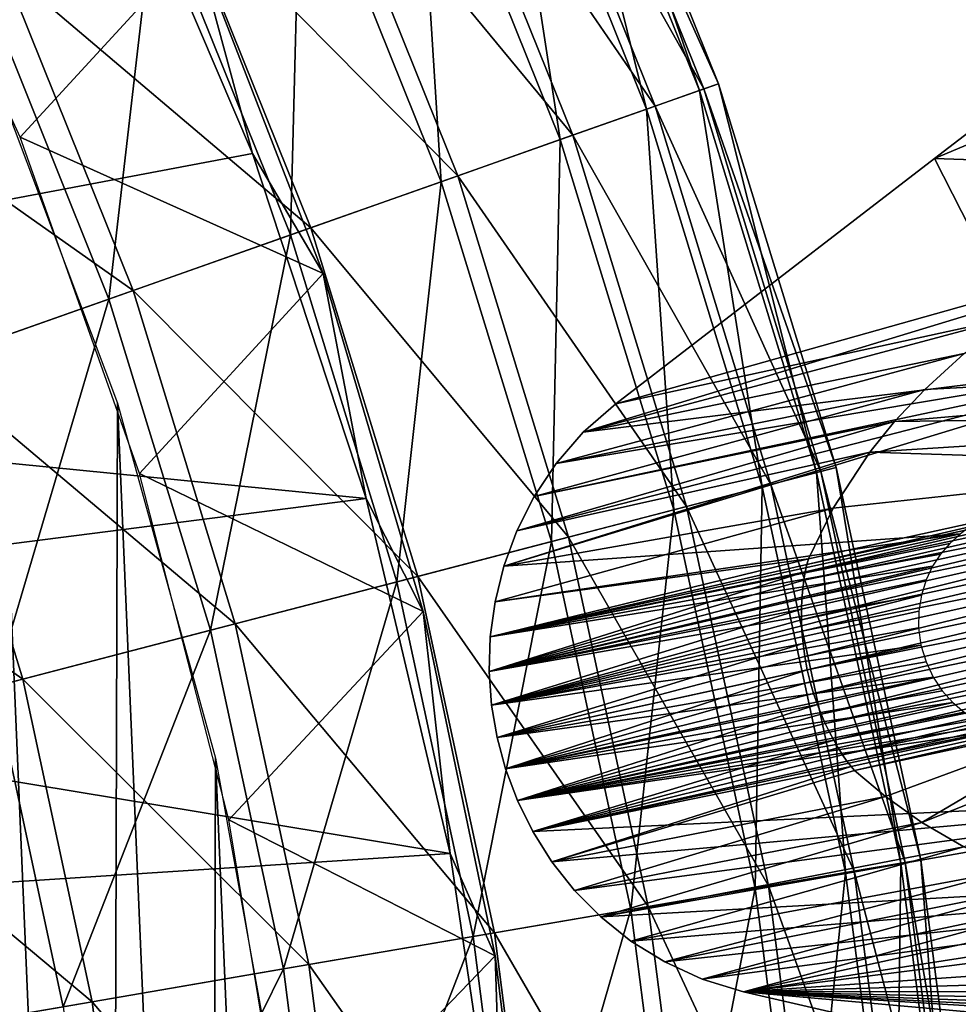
# Model space of a CAD drawing. Header units: millimetres. Extents: x -208 to -25, y 23 to 205.
# Tile 536 of 635: x -92.66 to -86.7, y 117.94 to 124.19. Entities that reach past the tile are written whole.
import ezdxf

# ---------------------------------------------------------------- set-up
doc = ezdxf.new("R2010")
doc.units = ezdxf.units.MM
doc.header["$LTSCALE"] = 65.185185
for name, color, linetype in [('133', 7, 'CONTINUOUS'), ('14', 7, 'CONTINUOUS'), ('162', 7, 'CONTINUOUS'), ('223', 7, 'CONTINUOUS'), ('247', 7, 'CONTINUOUS'), ('25', 7, 'CONTINUOUS'), ('28', 7, 'CONTINUOUS'), ('311', 7, 'CONTINUOUS'), ('312', 7, 'CONTINUOUS'), ('313', 7, 'CONTINUOUS'), ('453', 7, 'CONTINUOUS'), ('530', 7, 'CONTINUOUS'), ('546', 7, 'CONTINUOUS'), ('75', 7, 'CONTINUOUS')]:
    doc.layers.add(name, color=color, linetype=linetype)

msp = doc.modelspace()

# ---------------------------------------------------------------- linework, layer by layer
at = {"layer": '133', "linetype": 'CONTINUOUS'}
for points in [[(-84.7722, 124.9093, -168.0037), (-84.1172, 124.4616, -168.76), (-86.853, 123.3088, -164.0611), (-84.7722, 124.9093, -168.0037)], [(-84.1172, 124.4616, -168.76), (-83.7285, 123.2005, -168.76), (-86.853, 123.3088, -164.0611), (-84.1172, 124.4616, -168.76)], [(-86.853, 123.3088, -164.0611), (-83.7285, 123.2005, -168.76), (-88.8764, 121.7528, -160.266), (-86.853, 123.3088, -164.0611)], [(-83.7285, 123.2005, -168.76), (-85.2237, 122.0511, -165.9852), (-89.0821, 121.571, -159.8724), (-83.7285, 123.2005, -168.76)], [(-88.8764, 121.7528, -160.266), (-83.7285, 123.2005, -168.76), (-89.0821, 121.571, -159.8724), (-88.8764, 121.7528, -160.266)], [(-85.2237, 122.0511, -165.9852), (-86.6882, 120.9255, -163.2928), (-89.5861, 120.7212, -158.747), (-85.2237, 122.0511, -165.9852)], [(-89.5038, 120.9448, -158.9633), (-85.2237, 122.0511, -165.9852), (-89.5861, 120.7212, -158.747), (-89.5038, 120.9448, -158.9633)], [(-89.3934, 121.1634, -159.2227), (-85.2237, 122.0511, -165.9852), (-89.5038, 120.9448, -158.9633), (-89.3934, 121.1634, -159.2227)], [(-89.2535, 121.3731, -159.5253), (-85.2237, 122.0511, -165.9852), (-89.3934, 121.1634, -159.2227), (-89.2535, 121.3731, -159.5253)], [(-89.0821, 121.571, -159.8724), (-85.2237, 122.0511, -165.9852), (-89.2535, 121.3731, -159.5253), (-89.0821, 121.571, -159.8724)], [(-86.6882, 120.9255, -163.2928), (-86.7565, 120.8657, -163.1653), (-89.6719, 120.2719, -158.442), (-86.6882, 120.9255, -163.2928)], [(-89.6416, 120.4958, -158.5736), (-86.6882, 120.9255, -163.2928), (-89.6719, 120.2719, -158.442), (-89.6416, 120.4958, -158.5736)], [(-89.5861, 120.7212, -158.747), (-86.6882, 120.9255, -163.2928), (-89.6416, 120.4958, -158.5736), (-89.5861, 120.7212, -158.747)], [(-86.7565, 120.8657, -163.1653), (-86.8155, 120.7972, -163.0489), (-89.6719, 120.2719, -158.442), (-86.7565, 120.8657, -163.1653)], [(-86.8155, 120.7972, -163.0489), (-86.866, 120.7206, -162.943), (-89.6719, 120.2719, -158.442), (-86.8155, 120.7972, -163.0489)], [(-86.866, 120.7206, -162.943), (-86.9064, 120.6349, -162.8497), (-89.6786, 120.0525, -158.3511), (-86.866, 120.7206, -162.943)], [(-89.6719, 120.2719, -158.442), (-86.866, 120.7206, -162.943), (-89.6786, 120.0525, -158.3511), (-89.6719, 120.2719, -158.442)], [(-86.9064, 120.6349, -162.8497), (-86.9365, 120.538, -162.7686), (-89.6786, 120.0525, -158.3511), (-86.9064, 120.6349, -162.8497)], [(-89.6786, 120.0525, -158.3511), (-86.9365, 120.538, -162.7686), (-89.6638, 119.8385, -158.298), (-89.6786, 120.0525, -158.3511)], [(-86.9365, 120.538, -162.7686), (-86.9535, 120.4345, -162.7059), (-89.6638, 119.8385, -158.298), (-86.9365, 120.538, -162.7686)], [(-86.9535, 120.4345, -162.7059), (-86.9542, 120.3288, -162.6683), (-89.6638, 119.8385, -158.298), (-86.9535, 120.4345, -162.7059)], [(-86.9542, 120.3288, -162.6683), (-86.9396, 120.2192, -162.6536), (-89.6638, 119.8385, -158.298), (-86.9542, 120.3288, -162.6683)], [(-86.9396, 120.2192, -162.6536), (-89.6294, 119.6342, -158.2812), (-89.6638, 119.8385, -158.298), (-86.9396, 120.2192, -162.6536)], [(-86.9073, 120.1134, -162.6684), (-89.6294, 119.6342, -158.2812), (-86.9396, 120.2192, -162.6536), (-86.9073, 120.1134, -162.6684)], [(-86.8627, 120.0175, -162.706), (-89.6294, 119.6342, -158.2812), (-86.9073, 120.1134, -162.6684), (-86.8627, 120.0175, -162.706)], [(-89.5757, 119.4338, -158.2981), (-89.6294, 119.6342, -158.2812), (-86.8627, 120.0175, -162.706), (-89.5757, 119.4338, -158.2981)], [(-86.8042, 119.9304, -162.7688), (-89.5757, 119.4338, -158.2981), (-86.8627, 120.0175, -162.706), (-86.8042, 119.9304, -162.7688)], [(-86.7366, 119.8548, -162.8499), (-89.5757, 119.4338, -158.2981), (-86.8042, 119.9304, -162.7688), (-86.7366, 119.8548, -162.8499)], [(-89.5003, 119.2329, -158.3512), (-89.5757, 119.4338, -158.2981), (-86.7366, 119.8548, -162.8499), (-89.5003, 119.2329, -158.3512)], [(-86.6643, 119.7937, -162.9432), (-89.5003, 119.2329, -158.3512), (-86.7366, 119.8548, -162.8499), (-86.6643, 119.7937, -162.9432)], [(-86.5866, 119.7449, -163.0491), (-89.5003, 119.2329, -158.3512), (-86.6643, 119.7937, -162.9432), (-86.5866, 119.7449, -163.0491)], [(-86.5045, 119.7072, -163.1654), (-89.5003, 119.2329, -158.3512), (-86.5866, 119.7449, -163.0491), (-86.5045, 119.7072, -163.1654)], [(-86.4176, 119.6812, -163.2928), (-89.5003, 119.2329, -158.3512), (-86.5045, 119.7072, -163.1654), (-86.4176, 119.6812, -163.2928)], [(-89.403, 119.0362, -158.4422), (-89.5003, 119.2329, -158.3512), (-86.4176, 119.6812, -163.2928), (-89.403, 119.0362, -158.4422)], [(-84.6179, 119.2656, -165.9852), (-89.403, 119.0362, -158.4422), (-86.4176, 119.6812, -163.2928), (-84.6179, 119.2656, -165.9852)], [(-89.2825, 118.8452, -158.5738), (-89.403, 119.0362, -158.4422), (-84.6179, 119.2656, -165.9852), (-89.2825, 118.8452, -158.5738)], [(-89.1384, 118.6632, -158.7472), (-89.2825, 118.8452, -158.5738), (-84.6179, 119.2656, -165.9852), (-89.1384, 118.6632, -158.7472)], [(-88.9707, 118.494, -158.9635), (-89.1384, 118.6632, -158.7472), (-84.6179, 119.2656, -165.9852), (-88.9707, 118.494, -158.9635)], [(-82.7804, 118.841, -168.76), (-88.9707, 118.494, -158.9635), (-84.6179, 119.2656, -165.9852), (-82.7804, 118.841, -168.76)], [(-88.7795, 118.3412, -159.2229), (-88.9707, 118.494, -158.9635), (-82.7804, 118.841, -168.76), (-88.7795, 118.3412, -159.2229)], [(-88.5652, 118.2085, -159.5254), (-88.7795, 118.3412, -159.2229), (-82.7804, 118.841, -168.76), (-88.5652, 118.2085, -159.5254)], [(-88.3271, 118.0997, -159.8725), (-88.5652, 118.2085, -159.5254), (-82.7804, 118.841, -168.76), (-88.3271, 118.0997, -159.8725)], [(-88.0645, 118.0198, -160.266), (-88.3271, 118.0997, -159.8725), (-82.7804, 118.841, -168.76), (-88.0645, 118.0198, -160.266)], [(-82.61, 117.5314, -168.76), (-88.0645, 118.0198, -160.266), (-82.7804, 118.841, -168.76), (-82.61, 117.5314, -168.76)], [(-88.0645, 118.0198, -160.266), (-82.61, 117.5314, -168.76), (-85.5776, 117.4448, -164.0611), (-88.0645, 118.0198, -160.266)]]:
    msp.add_3dface(points, dxfattribs=at)
at = {"layer": '14', "linetype": 'CONTINUOUS'}
for points in [[(-91.1814, 123.3406, -148.76), (-91.5386, 124.6611, -167.76), (-92.0908, 125.472, -148.76), (-91.1814, 123.3406, -148.76)], [(-90.7319, 122.5791, -167.76), (-91.5386, 124.6611, -167.76), (-91.1814, 123.3406, -148.76), (-90.7319, 122.5791, -167.76)], [(-90.4602, 121.15, -148.76), (-90.7319, 122.5791, -167.76), (-91.1814, 123.3406, -148.76), (-90.4602, 121.15, -148.76)], [(-90.0972, 120.4328, -167.76), (-90.7319, 122.5791, -167.76), (-90.4602, 121.15, -148.76), (-90.0972, 120.4328, -167.76)], [(-89.9265, 118.8973, -148.76), (-90.0972, 120.4328, -167.76), (-90.4602, 121.15, -148.76), (-89.9265, 118.8973, -148.76)], [(-89.6417, 118.2469, -167.76), (-90.0972, 120.4328, -167.76), (-89.9265, 118.8973, -148.76), (-89.6417, 118.2469, -167.76)], [(-89.5877, 116.6122, -148.76), (-89.6417, 118.2469, -167.76), (-89.9265, 118.8973, -148.76), (-89.5877, 116.6122, -148.76)], [(-89.3661, 116.0265, -167.76), (-89.6417, 118.2469, -167.76), (-89.5877, 116.6122, -148.76), (-89.3661, 116.0265, -167.76)]]:
    msp.add_3dface(points, dxfattribs=at)
at = {"layer": '162', "linetype": 'CONTINUOUS'}
for points in [[(-86.9339, 119.0937, -53.2142), (-86.6676, 118.9394, -49.3176), (-84.616, 120.0168, -52.9988), (-86.9339, 119.0937, -53.2142)], [(-85.8085, 119.7576, -56.1528), (-86.9339, 119.0937, -53.2142), (-84.616, 120.0168, -52.9988), (-85.8085, 119.7576, -56.1528)], [(-87.3603, 119.4245, -60.3613), (-87.1651, 119.2588, -56.8887), (-85.8085, 119.7576, -56.1528), (-87.3603, 119.4245, -60.3613)], [(-87.1651, 119.2588, -56.8887), (-86.9339, 119.0937, -53.2142), (-85.8085, 119.7576, -56.1528), (-87.1651, 119.2588, -56.8887)]]:
    msp.add_3dface(points, dxfattribs=at)
at = {"layer": '223', "linetype": 'CONTINUOUS'}
msp.add_3dface([(-95.4962, 123.8414, -148.76), (-91.23, 126.1707, -148.76), (-97.1347, 125.63, -148.76), (-95.4962, 123.8414, -148.76)], dxfattribs=at)
at = {"layer": '247', "linetype": 'CONTINUOUS'}
for points in [[(-87.6632, 120.7316, -60.7016), (-87.6735, 120.6858, -61.0013), (-84.7711, 121.358, -53.0336), (-87.6632, 120.7316, -60.7016)], [(-84.7711, 121.358, -53.0336), (-87.6735, 120.6858, -61.0013), (-84.6544, 121.3217, -53.075), (-84.7711, 121.358, -53.0336)], [(-87.6524, 120.7675, -60.3613), (-87.6632, 120.7316, -60.7016), (-84.9135, 121.3682, -52.9999), (-87.6524, 120.7675, -60.3613)], [(-84.9135, 121.3682, -52.9999), (-87.6632, 120.7316, -60.7016), (-84.7711, 121.358, -53.0336), (-84.9135, 121.3682, -52.9999)], [(-87.6735, 120.6858, -61.0013), (-87.6825, 120.6328, -61.2658), (-84.6544, 121.3217, -53.075), (-87.6735, 120.6858, -61.0013)], [(-84.6544, 121.3217, -53.075), (-87.6825, 120.6328, -61.2658), (-84.5447, 121.2635, -53.1119), (-84.6544, 121.3217, -53.075)], [(-87.6898, 120.5749, -61.4992), (-87.6949, 120.5134, -61.7043), (-84.5447, 121.2635, -53.1119), (-87.6898, 120.5749, -61.4992)], [(-84.5447, 121.2635, -53.1119), (-87.6949, 120.5134, -61.7043), (-84.4451, 121.1862, -53.1434), (-84.5447, 121.2635, -53.1119)], [(-87.6825, 120.6328, -61.2658), (-87.6898, 120.5749, -61.4992), (-84.5447, 121.2635, -53.1119), (-87.6825, 120.6328, -61.2658)], [(-87.6976, 120.4486, -61.8832), (-87.6977, 120.3806, -62.0371), (-84.4451, 121.1862, -53.1434), (-87.6976, 120.4486, -61.8832)], [(-84.4451, 121.1862, -53.1434), (-87.6977, 120.3806, -62.0371), (-84.3589, 121.093, -53.1685), (-84.4451, 121.1862, -53.1434)], [(-87.6949, 120.5134, -61.7043), (-87.6976, 120.4486, -61.8832), (-84.4451, 121.1862, -53.1434), (-87.6949, 120.5134, -61.7043)], [(-87.6977, 120.3806, -62.0371), (-87.6947, 120.3084, -62.166), (-84.3589, 121.093, -53.1685), (-87.6977, 120.3806, -62.0371)], [(-84.3589, 121.093, -53.1685), (-87.6947, 120.3084, -62.166), (-84.2893, 120.9869, -53.1862), (-84.3589, 121.093, -53.1685)], [(-87.6947, 120.3084, -62.166), (-87.6879, 120.2302, -62.2688), (-84.2893, 120.9869, -53.1862), (-87.6947, 120.3084, -62.166)], [(-87.6879, 120.2302, -62.2688), (-87.6766, 120.1478, -62.3346), (-84.2893, 120.9869, -53.1862), (-87.6879, 120.2302, -62.2688)], [(-84.2893, 120.9869, -53.1862), (-87.6766, 120.1478, -62.3346), (-84.2395, 120.8708, -53.1956), (-84.2893, 120.9869, -53.1862)], [(-87.6766, 120.1478, -62.3346), (-87.6608, 120.0624, -62.3811), (-84.2395, 120.8708, -53.1956), (-87.6766, 120.1478, -62.3346)], [(-84.2395, 120.8708, -53.1956), (-87.6608, 120.0624, -62.3811), (-84.2128, 120.7479, -53.1956), (-84.2395, 120.8708, -53.1956)], [(-87.6608, 120.0624, -62.3811), (-87.642, 119.9868, -62.3392), (-84.2128, 120.7479, -53.1956), (-87.6608, 120.0624, -62.3811)], [(-87.642, 119.9868, -62.3392), (-87.6204, 119.913, -62.2844), (-84.2128, 120.7479, -53.1956), (-87.642, 119.9868, -62.3392)], [(-84.2128, 120.7479, -53.1956), (-87.6204, 119.913, -62.2844), (-84.2098, 120.6217, -53.1862), (-84.2128, 120.7479, -53.1956)], [(-87.6204, 119.913, -62.2844), (-87.5967, 119.8438, -62.1969), (-84.2098, 120.6217, -53.1862), (-87.6204, 119.913, -62.2844)], [(-87.5967, 119.8438, -62.1969), (-87.5721, 119.7808, -62.086), (-84.2098, 120.6217, -53.1862), (-87.5967, 119.8438, -62.1969)], [(-84.2098, 120.6217, -53.1862), (-87.5721, 119.7808, -62.086), (-84.2291, 120.4962, -53.1685), (-84.2098, 120.6217, -53.1862)], [(-87.5721, 119.7808, -62.086), (-87.5465, 119.7223, -61.9538), (-84.2291, 120.4962, -53.1685), (-87.5721, 119.7808, -62.086)], [(-84.2291, 120.4962, -53.1685), (-87.5465, 119.7223, -61.9538), (-84.2688, 120.3756, -53.1434), (-84.2291, 120.4962, -53.1685)], [(-87.5465, 119.7223, -61.9538), (-87.5199, 119.6676, -61.8007), (-84.2688, 120.3756, -53.1434), (-87.5465, 119.7223, -61.9538)], [(-87.5199, 119.6676, -61.8007), (-87.4926, 119.6161, -61.6262), (-84.2688, 120.3756, -53.1434), (-87.5199, 119.6676, -61.8007)], [(-84.2688, 120.3756, -53.1434), (-87.4926, 119.6161, -61.6262), (-84.3273, 120.264, -53.1119), (-84.2688, 120.3756, -53.1434)], [(-87.4926, 119.6161, -61.6262), (-87.4646, 119.568, -61.429), (-84.3273, 120.264, -53.1119), (-87.4926, 119.6161, -61.6262)], [(-87.4646, 119.568, -61.429), (-87.4365, 119.5236, -61.207), (-84.3273, 120.264, -53.1119), (-87.4646, 119.568, -61.429)], [(-84.3273, 120.264, -53.1119), (-87.4365, 119.5236, -61.207), (-84.4029, 120.1654, -53.075), (-84.3273, 120.264, -53.1119)], [(-87.4365, 119.5236, -61.207), (-87.4088, 119.4837, -60.9575), (-84.4029, 120.1654, -53.075), (-87.4365, 119.5236, -61.207)], [(-84.4029, 120.1654, -53.075), (-87.4088, 119.4837, -60.9575), (-84.494, 120.084, -53.0336), (-84.4029, 120.1654, -53.075)], [(-87.4088, 119.4837, -60.9575), (-87.383, 119.4501, -60.677), (-84.494, 120.084, -53.0336), (-87.4088, 119.4837, -60.9575)], [(-87.383, 119.4501, -60.677), (-87.3603, 119.4245, -60.3613), (-84.494, 120.084, -53.0336), (-87.383, 119.4501, -60.677)], [(-87.3603, 119.4245, -60.3613), (-85.8085, 119.7576, -56.1528), (-84.494, 120.084, -53.0336), (-87.3603, 119.4245, -60.3613)]]:
    msp.add_3dface(points, dxfattribs=at)
at = {"layer": '25', "linetype": 'CONTINUOUS'}
for points in [[(-93.5987, 125.5111, -167.76), (-91.5386, 124.6611, -167.76), (-92.6545, 123.4447, -167.76), (-93.5987, 125.5111, -167.76)], [(-91.5386, 124.6611, -167.76), (-90.7319, 122.5791, -167.76), (-92.6545, 123.4447, -167.76), (-91.5386, 124.6611, -167.76)], [(-92.6545, 123.4447, -167.76), (-90.7319, 122.5791, -167.76), (-91.8978, 121.3093, -167.76), (-92.6545, 123.4447, -167.76)], [(-90.7319, 122.5791, -167.76), (-90.0972, 120.4328, -167.76), (-91.8978, 121.3093, -167.76), (-90.7319, 122.5791, -167.76)], [(-91.8978, 121.3093, -167.76), (-90.0972, 120.4328, -167.76), (-91.3306, 119.1111, -167.76), (-91.8978, 121.3093, -167.76)], [(-90.0972, 120.4328, -167.76), (-89.6417, 118.2469, -167.76), (-91.3306, 119.1111, -167.76), (-90.0972, 120.4328, -167.76)], [(-91.3306, 119.1111, -167.76), (-89.6417, 118.2469, -167.76), (-90.9603, 116.8765, -167.76), (-91.3306, 119.1111, -167.76)], [(-89.6417, 118.2469, -167.76), (-89.3661, 116.0265, -167.76), (-90.9603, 116.8765, -167.76), (-89.6417, 118.2469, -167.76)]]:
    msp.add_3dface(points, dxfattribs=at)
at = {"layer": '28', "linetype": 'CONTINUOUS'}
for points in [[(-91.1814, 123.3406, -148.76), (-92.0908, 125.472, -148.76), (-98.5407, 121.9504, -148.76), (-91.1814, 123.3406, -148.76)], [(-90.4602, 121.15, -148.76), (-91.1814, 123.3406, -148.76), (-98.5407, 121.9504, -148.76), (-90.4602, 121.15, -148.76)], [(-97.8471, 120.2063, -148.76), (-90.4602, 121.15, -148.76), (-98.5407, 121.9504, -148.76), (-97.8471, 120.2063, -148.76)], [(-89.9265, 118.8973, -148.76), (-90.4602, 121.15, -148.76), (-97.8471, 120.2063, -148.76), (-89.9265, 118.8973, -148.76)], [(-97.3247, 118.4175, -148.76), (-89.9265, 118.8973, -148.76), (-97.8471, 120.2063, -148.76), (-97.3247, 118.4175, -148.76)], [(-89.5877, 116.6122, -148.76), (-89.9265, 118.8973, -148.76), (-97.3247, 118.4175, -148.76), (-89.5877, 116.6122, -148.76)], [(-96.9725, 116.5778, -148.76), (-89.5877, 116.6122, -148.76), (-97.3247, 118.4175, -148.76), (-96.9725, 116.5778, -148.76)]]:
    msp.add_3dface(points, dxfattribs=at)
at = {"layer": '311', "linetype": 'CONTINUOUS'}
for points in [[(-84.7722, 124.9093, -168.0037), (-86.853, 123.3088, -164.0611), (-86.3424, 122.3039, -36.8197), (-84.7722, 124.9093, -168.0037)], [(-86.853, 123.3088, -164.0611), (-88.8764, 121.7528, -160.266), (-86.3424, 122.3039, -36.8197), (-86.853, 123.3088, -164.0611)]]:
    msp.add_3dface(points, dxfattribs=at)
at = {"layer": '312', "linetype": 'CONTINUOUS'}
for points in [[(-88.8764, 121.7528, -160.266), (-89.0821, 121.571, -159.8724), (-86.3424, 122.3039, -36.8197), (-88.8764, 121.7528, -160.266)], [(-86.3424, 122.3039, -36.8197), (-89.0821, 121.571, -159.8724), (-86.665, 122.0703, -40.4934), (-86.3424, 122.3039, -36.8197)], [(-89.0821, 121.571, -159.8724), (-89.2535, 121.3731, -159.5253), (-86.665, 122.0703, -40.4934), (-89.0821, 121.571, -159.8724)], [(-86.665, 122.0703, -40.4934), (-89.2535, 121.3731, -159.5253), (-86.9157, 121.8434, -43.934), (-86.665, 122.0703, -40.4934)], [(-89.2535, 121.3731, -159.5253), (-89.3934, 121.1634, -159.2227), (-86.9157, 121.8434, -43.934), (-89.2535, 121.3731, -159.5253)], [(-86.9157, 121.8434, -43.934), (-89.3934, 121.1634, -159.2227), (-87.1074, 121.639, -47.1448), (-86.9157, 121.8434, -43.934)], [(-89.3934, 121.1634, -159.2227), (-89.5038, 120.9448, -158.9633), (-87.1074, 121.639, -47.1448), (-89.3934, 121.1634, -159.2227)], [(-87.1074, 121.639, -47.1448), (-89.5038, 120.9448, -158.9633), (-87.2637, 121.4446, -50.148), (-87.1074, 121.639, -47.1448)], [(-89.5038, 120.9448, -158.9633), (-89.5861, 120.7212, -158.747), (-87.2637, 121.4446, -50.148), (-89.5038, 120.9448, -158.9633)], [(-87.2637, 121.4446, -50.148), (-89.5861, 120.7212, -158.747), (-87.4957, 121.0896, -55.582), (-87.2637, 121.4446, -50.148)], [(-89.5861, 120.7212, -158.747), (-89.6416, 120.4958, -158.5736), (-87.4957, 121.0896, -55.582), (-89.5861, 120.7212, -158.747)], [(-89.6416, 120.4958, -158.5736), (-87.6524, 120.7675, -60.3613), (-87.4957, 121.0896, -55.582), (-89.6416, 120.4958, -158.5736)], [(-89.6416, 120.4958, -158.5736), (-89.6719, 120.2719, -158.442), (-87.6524, 120.7675, -60.3613), (-89.6416, 120.4958, -158.5736)], [(-89.6719, 120.2719, -158.442), (-87.6632, 120.7316, -60.7016), (-87.6524, 120.7675, -60.3613), (-89.6719, 120.2719, -158.442)], [(-89.6719, 120.2719, -158.442), (-87.6735, 120.6858, -61.0013), (-87.6632, 120.7316, -60.7016), (-89.6719, 120.2719, -158.442)], [(-89.6719, 120.2719, -158.442), (-89.6786, 120.0525, -158.3511), (-87.6735, 120.6858, -61.0013), (-89.6719, 120.2719, -158.442)], [(-89.6786, 120.0525, -158.3511), (-87.6825, 120.6328, -61.2658), (-87.6735, 120.6858, -61.0013), (-89.6786, 120.0525, -158.3511)], [(-89.6786, 120.0525, -158.3511), (-87.6898, 120.5749, -61.4992), (-87.6825, 120.6328, -61.2658), (-89.6786, 120.0525, -158.3511)], [(-89.6786, 120.0525, -158.3511), (-87.6949, 120.5134, -61.7043), (-87.6898, 120.5749, -61.4992), (-89.6786, 120.0525, -158.3511)], [(-89.6786, 120.0525, -158.3511), (-87.6976, 120.4486, -61.8832), (-87.6949, 120.5134, -61.7043), (-89.6786, 120.0525, -158.3511)], [(-89.6786, 120.0525, -158.3511), (-89.6638, 119.8385, -158.298), (-87.6976, 120.4486, -61.8832), (-89.6786, 120.0525, -158.3511)], [(-89.6638, 119.8385, -158.298), (-87.6977, 120.3806, -62.0371), (-87.6976, 120.4486, -61.8832), (-89.6638, 119.8385, -158.298)], [(-89.6638, 119.8385, -158.298), (-87.6947, 120.3084, -62.166), (-87.6977, 120.3806, -62.0371), (-89.6638, 119.8385, -158.298)], [(-89.6638, 119.8385, -158.298), (-87.6879, 120.2302, -62.2688), (-87.6947, 120.3084, -62.166), (-89.6638, 119.8385, -158.298)], [(-89.6638, 119.8385, -158.298), (-89.6294, 119.6342, -158.2812), (-87.6879, 120.2302, -62.2688), (-89.6638, 119.8385, -158.298)], [(-89.6294, 119.6342, -158.2812), (-87.6766, 120.1478, -62.3346), (-87.6879, 120.2302, -62.2688), (-89.6294, 119.6342, -158.2812)], [(-89.6294, 119.6342, -158.2812), (-87.6608, 120.0624, -62.3811), (-87.6766, 120.1478, -62.3346), (-89.6294, 119.6342, -158.2812)]]:
    msp.add_3dface(points, dxfattribs=at)
at = {"layer": '313', "linetype": 'CONTINUOUS'}
for points in [[(-85.5305, 118.5709, -36.8206), (-88.0645, 118.0198, -160.266), (-84.6716, 118.4483, -29.6216), (-85.5305, 118.5709, -36.8206)], [(-88.0645, 118.0198, -160.266), (-83.7461, 118.3166, -21.8216), (-84.6716, 118.4483, -29.6216), (-88.0645, 118.0198, -160.266)], [(-88.0645, 118.0198, -160.266), (-82.7538, 118.1758, -13.4178), (-83.7461, 118.3166, -21.8216), (-88.0645, 118.0198, -160.266)], [(-88.0645, 118.0198, -160.266), (-81.6887, 118.0249, -4.3663), (-82.7538, 118.1758, -13.4178), (-88.0645, 118.0198, -160.266)], [(-88.0645, 118.0198, -160.266), (-80.5474, 117.8634, 5.3583), (-81.6887, 118.0249, -4.3663), (-88.0645, 118.0198, -160.266)], [(-88.0645, 118.0198, -160.266), (-85.5776, 117.4448, -164.0611), (-76.6279, 117.31, 38.8825), (-88.0645, 118.0198, -160.266)], [(-88.0645, 118.0198, -160.266), (-76.6279, 117.31, 38.8825), (-78.0205, 117.5065, 26.9537), (-88.0645, 118.0198, -160.266)], [(-88.0645, 118.0198, -160.266), (-78.0205, 117.5065, 26.9537), (-79.3269, 117.6909, 15.78), (-88.0645, 118.0198, -160.266)], [(-88.0645, 118.0198, -160.266), (-79.3269, 117.6909, 15.78), (-80.5474, 117.8634, 5.3583), (-88.0645, 118.0198, -160.266)]]:
    msp.add_3dface(points, dxfattribs=at)
at = {"layer": '453', "linetype": 'CONTINUOUS'}
for points in [[(-83.4302, 121.6886, -49.1491), (-81.3626, 122.1357, -43.8218), (-87.1074, 121.639, -47.1448), (-83.4302, 121.6886, -49.1491)], [(-81.3626, 122.1357, -43.8218), (-86.9157, 121.8434, -43.934), (-87.1074, 121.639, -47.1448), (-81.3626, 122.1357, -43.8218)], [(-81.3626, 122.1357, -43.8218), (-86.665, 122.0703, -40.4934), (-86.9157, 121.8434, -43.934), (-81.3626, 122.1357, -43.8218)], [(-84.9135, 121.3682, -52.9999), (-83.4302, 121.6886, -49.1491), (-87.2637, 121.4446, -50.148), (-84.9135, 121.3682, -52.9999)], [(-83.4302, 121.6886, -49.1491), (-87.1074, 121.639, -47.1448), (-87.2637, 121.4446, -50.148), (-83.4302, 121.6886, -49.1491)], [(-84.9135, 121.3682, -52.9999), (-87.2637, 121.4446, -50.148), (-87.4957, 121.0896, -55.582), (-84.9135, 121.3682, -52.9999)], [(-87.6524, 120.7675, -60.3613), (-84.9135, 121.3682, -52.9999), (-87.4957, 121.0896, -55.582), (-87.6524, 120.7675, -60.3613)]]:
    msp.add_3dface(points, dxfattribs=at)
at = {"layer": '530', "linetype": 'CONTINUOUS'}
for points in [[(-89.2905, 126.095, 51.0866), (-88.3446, 123.7411, 51.0866), (-89.1734, 126.1479, 48.5051), (-89.2905, 126.095, 51.0866)], [(-89.1734, 126.1479, 48.5051), (-88.2235, 123.7839, 48.5051), (-89.2646, 126.1067, 45.9223), (-89.1734, 126.1479, 48.5051)], [(-89.1734, 126.1479, 48.5051), (-88.3446, 123.7411, 51.0866), (-88.2235, 123.7839, 48.5051), (-89.1734, 126.1479, 48.5051)], [(-89.6149, 125.9484, 53.6466), (-88.6803, 123.6225, 53.6466), (-89.2905, 126.095, 51.0866), (-89.6149, 125.9484, 53.6466)], [(-89.2646, 126.1067, 45.9223), (-88.3179, 123.7506, 45.9223), (-89.5634, 125.9717, 43.3585), (-89.2646, 126.1067, 45.9223)], [(-89.2905, 126.095, 51.0866), (-88.6803, 123.6225, 53.6466), (-88.3446, 123.7411, 51.0866), (-89.2905, 126.095, 51.0866)], [(-89.2646, 126.1067, 45.9223), (-88.2235, 123.7839, 48.5051), (-88.3179, 123.7506, 45.9223), (-89.2646, 126.1067, 45.9223)], [(-89.5634, 125.9717, 43.3585), (-88.627, 123.6414, 43.3585), (-90.0674, 125.7438, 40.8337), (-89.5634, 125.9717, 43.3585)], [(-89.5634, 125.9717, 43.3585), (-88.3179, 123.7506, 45.9223), (-88.627, 123.6414, 43.3585), (-89.5634, 125.9717, 43.3585)], [(-90.1442, 125.7091, 56.1652), (-89.228, 123.429, 56.1652), (-89.6149, 125.9484, 53.6466), (-90.1442, 125.7091, 56.1652)], [(-89.6149, 125.9484, 53.6466), (-89.228, 123.429, 56.1652), (-88.6803, 123.6225, 53.6466), (-89.6149, 125.9484, 53.6466)], [(-90.8742, 125.3791, 58.6226), (-89.9833, 123.1621, 58.6226), (-90.1442, 125.7091, 56.1652), (-90.8742, 125.3791, 58.6226)], [(-90.0674, 125.7438, 40.8337), (-89.1485, 123.4571, 40.8337), (-90.7727, 125.425, 38.3676), (-90.0674, 125.7438, 40.8337)], [(-90.1442, 125.7091, 56.1652), (-89.9833, 123.1621, 58.6226), (-89.228, 123.429, 56.1652), (-90.1442, 125.7091, 56.1652)], [(-90.0674, 125.7438, 40.8337), (-88.627, 123.6414, 43.3585), (-89.1485, 123.4571, 40.8337), (-90.0674, 125.7438, 40.8337)], [(-90.7727, 125.425, 38.3676), (-89.8783, 123.1992, 38.3676), (-91.6738, 125.0177, 35.9796), (-90.7727, 125.425, 38.3676)], [(-90.7727, 125.425, 38.3676), (-89.1485, 123.4571, 40.8337), (-89.8783, 123.1992, 38.3676), (-90.7727, 125.425, 38.3676)], [(-91.7991, 124.961, 60.9996), (-90.9404, 122.824, 60.9996), (-90.8742, 125.3791, 58.6226), (-91.7991, 124.961, 60.9996)], [(-90.8742, 125.3791, 58.6226), (-90.9404, 122.824, 60.9996), (-89.9833, 123.1621, 58.6226), (-90.8742, 125.3791, 58.6226)], [(-91.6738, 125.0177, 35.9796), (-90.8107, 122.8698, 35.9796), (-92.7636, 124.5251, 33.6882), (-91.6738, 125.0177, 35.9796)], [(-91.6738, 125.0177, 35.9796), (-89.8783, 123.1992, 38.3676), (-90.8107, 122.8698, 35.9796), (-91.6738, 125.0177, 35.9796)], [(-92.9118, 124.4581, 63.2777), (-92.0918, 122.4172, 63.2777), (-91.7991, 124.961, 60.9996), (-92.9118, 124.4581, 63.2777)], [(-91.7991, 124.961, 60.9996), (-92.0918, 122.4172, 63.2777), (-90.9404, 122.824, 60.9996), (-91.7991, 124.961, 60.9996)], [(-92.7636, 124.5251, 33.6882), (-91.9384, 122.4714, 33.6882), (-94.0337, 123.951, 31.5115), (-92.7636, 124.5251, 33.6882)], [(-92.7636, 124.5251, 33.6882), (-90.8107, 122.8698, 35.9796), (-91.9384, 122.4714, 33.6882), (-92.7636, 124.5251, 33.6882)], [(-92.9118, 124.4581, 63.2777), (-93.4284, 121.9449, 65.439), (-92.0918, 122.4172, 63.2777), (-92.9118, 124.4581, 63.2777)], [(-94.0337, 123.951, 31.5115), (-91.9384, 122.4714, 33.6882), (-93.2525, 122.0071, 31.5115), (-94.0337, 123.951, 31.5115)], [(-88.3446, 123.7411, 51.0866), (-87.6018, 121.3155, 51.0866), (-88.2235, 123.7839, 48.5051), (-88.3446, 123.7411, 51.0866)], [(-88.2235, 123.7839, 48.5051), (-87.4774, 121.3479, 48.5051), (-88.3179, 123.7506, 45.9223), (-88.2235, 123.7839, 48.5051)], [(-88.2235, 123.7839, 48.5051), (-87.6018, 121.3155, 51.0866), (-87.4774, 121.3479, 48.5051), (-88.2235, 123.7839, 48.5051)], [(-88.6803, 123.6225, 53.6466), (-87.9463, 121.2258, 53.6466), (-88.3446, 123.7411, 51.0866), (-88.6803, 123.6225, 53.6466)], [(-88.3179, 123.7506, 45.9223), (-87.5743, 121.3227, 45.9223), (-88.627, 123.6414, 43.3585), (-88.3179, 123.7506, 45.9223)], [(-88.3446, 123.7411, 51.0866), (-87.9463, 121.2258, 53.6466), (-87.6018, 121.3155, 51.0866), (-88.3446, 123.7411, 51.0866)], [(-88.3179, 123.7506, 45.9223), (-87.4774, 121.3479, 48.5051), (-87.5743, 121.3227, 45.9223), (-88.3179, 123.7506, 45.9223)], [(-88.627, 123.6414, 43.3585), (-87.8916, 121.24, 43.3585), (-89.1485, 123.4571, 40.8337), (-88.627, 123.6414, 43.3585)], [(-88.627, 123.6414, 43.3585), (-87.5743, 121.3227, 45.9223), (-87.8916, 121.24, 43.3585), (-88.627, 123.6414, 43.3585)], [(-89.228, 123.429, 56.1652), (-88.5084, 121.0794, 56.1652), (-88.6803, 123.6225, 53.6466), (-89.228, 123.429, 56.1652)], [(-88.6803, 123.6225, 53.6466), (-88.5084, 121.0794, 56.1652), (-87.9463, 121.2258, 53.6466), (-88.6803, 123.6225, 53.6466)], [(-89.1485, 123.4571, 40.8337), (-88.4269, 121.1007, 40.8337), (-89.8783, 123.1992, 38.3676), (-89.1485, 123.4571, 40.8337)], [(-89.1485, 123.4571, 40.8337), (-87.8916, 121.24, 43.3585), (-88.4269, 121.1007, 40.8337), (-89.1485, 123.4571, 40.8337)], [(-89.9833, 123.1621, 58.6226), (-89.2837, 120.8776, 58.6226), (-89.228, 123.429, 56.1652), (-89.9833, 123.1621, 58.6226)], [(-89.228, 123.429, 56.1652), (-89.2837, 120.8776, 58.6226), (-88.5084, 121.0794, 56.1652), (-89.228, 123.429, 56.1652)], [(-90.9404, 122.824, 60.9996), (-90.266, 120.6218, 60.9996), (-89.9833, 123.1621, 58.6226), (-90.9404, 122.824, 60.9996)], [(-89.8783, 123.1992, 38.3676), (-89.1759, 120.9056, 38.3676), (-90.8107, 122.8698, 35.9796), (-89.8783, 123.1992, 38.3676)], [(-89.9833, 123.1621, 58.6226), (-90.266, 120.6218, 60.9996), (-89.2837, 120.8776, 58.6226), (-89.9833, 123.1621, 58.6226)], [(-89.8783, 123.1992, 38.3676), (-88.4269, 121.1007, 40.8337), (-89.1759, 120.9056, 38.3676), (-89.8783, 123.1992, 38.3676)], [(-90.8107, 122.8698, 35.9796), (-90.1329, 120.6565, 35.9796), (-91.9384, 122.4714, 33.6882), (-90.8107, 122.8698, 35.9796)], [(-90.8107, 122.8698, 35.9796), (-89.1759, 120.9056, 38.3676), (-90.1329, 120.6565, 35.9796), (-90.8107, 122.8698, 35.9796)], [(-92.0918, 122.4172, 63.2777), (-91.4477, 120.3141, 63.2777), (-90.9404, 122.824, 60.9996), (-92.0918, 122.4172, 63.2777)], [(-90.9404, 122.824, 60.9996), (-91.4477, 120.3141, 63.2777), (-90.266, 120.6218, 60.9996), (-90.9404, 122.824, 60.9996)], [(-91.9384, 122.4714, 33.6882), (-91.2903, 120.3551, 33.6882), (-93.2525, 122.0071, 31.5115), (-91.9384, 122.4714, 33.6882)], [(-91.9384, 122.4714, 33.6882), (-90.1329, 120.6565, 35.9796), (-91.2903, 120.3551, 33.6882), (-91.9384, 122.4714, 33.6882)], [(-93.4284, 121.9449, 65.439), (-92.8196, 119.9569, 65.439), (-92.0918, 122.4172, 63.2777), (-93.4284, 121.9449, 65.439)], [(-92.0918, 122.4172, 63.2777), (-92.8196, 119.9569, 65.439), (-91.4477, 120.3141, 63.2777), (-92.0918, 122.4172, 63.2777)], [(-93.2525, 122.0071, 31.5115), (-92.6391, 120.0039, 31.5115), (-94.7428, 121.4805, 29.4664), (-93.2525, 122.0071, 31.5115)], [(-93.2525, 122.0071, 31.5115), (-91.2903, 120.3551, 33.6882), (-92.6391, 120.0039, 31.5115), (-93.2525, 122.0071, 31.5115)], [(-94.7428, 121.4805, 29.4664), (-92.6391, 120.0039, 31.5115), (-94.1687, 119.6056, 29.4664), (-94.7428, 121.4805, 29.4664)], [(-87.6018, 121.3155, 51.0866), (-87.0673, 118.8356, 51.0866), (-87.4774, 121.3479, 48.5051), (-87.6018, 121.3155, 51.0866)], [(-87.4774, 121.3479, 48.5051), (-86.9407, 118.8574, 48.5051), (-87.5743, 121.3227, 45.9223), (-87.4774, 121.3479, 48.5051)], [(-87.4774, 121.3479, 48.5051), (-87.0673, 118.8356, 51.0866), (-86.9407, 118.8574, 48.5051), (-87.4774, 121.3479, 48.5051)], [(-87.9463, 121.2258, 53.6466), (-87.4183, 118.7755, 53.6466), (-87.6018, 121.3155, 51.0866), (-87.9463, 121.2258, 53.6466)], [(-87.5743, 121.3227, 45.9223), (-87.0393, 118.8404, 45.9223), (-87.8916, 121.24, 43.3585), (-87.5743, 121.3227, 45.9223)], [(-87.6018, 121.3155, 51.0866), (-87.4183, 118.7755, 53.6466), (-87.0673, 118.8356, 51.0866), (-87.6018, 121.3155, 51.0866)], [(-87.5743, 121.3227, 45.9223), (-86.9407, 118.8574, 48.5051), (-87.0393, 118.8404, 45.9223), (-87.5743, 121.3227, 45.9223)], [(-88.5084, 121.0794, 56.1652), (-87.9907, 118.6773, 56.1652), (-87.9463, 121.2258, 53.6466), (-88.5084, 121.0794, 56.1652)], [(-87.8916, 121.24, 43.3585), (-87.3625, 118.785, 43.3585), (-88.4269, 121.1007, 40.8337), (-87.8916, 121.24, 43.3585)], [(-87.9463, 121.2258, 53.6466), (-87.9907, 118.6773, 56.1652), (-87.4183, 118.7755, 53.6466), (-87.9463, 121.2258, 53.6466)], [(-87.8916, 121.24, 43.3585), (-87.0393, 118.8404, 45.9223), (-87.3625, 118.785, 43.3585), (-87.8916, 121.24, 43.3585)], [(-89.2837, 120.8776, 58.6226), (-88.7803, 118.5419, 58.6226), (-88.5084, 121.0794, 56.1652), (-89.2837, 120.8776, 58.6226)], [(-88.4269, 121.1007, 40.8337), (-87.9077, 118.6915, 40.8337), (-89.1759, 120.9056, 38.3676), (-88.4269, 121.1007, 40.8337)], [(-88.5084, 121.0794, 56.1652), (-88.7803, 118.5419, 58.6226), (-87.9907, 118.6773, 56.1652), (-88.5084, 121.0794, 56.1652)], [(-88.4269, 121.1007, 40.8337), (-87.3625, 118.785, 43.3585), (-87.9077, 118.6915, 40.8337), (-88.4269, 121.1007, 40.8337)], [(-89.1759, 120.9056, 38.3676), (-88.6706, 118.5607, 38.3676), (-90.1329, 120.6565, 35.9796), (-89.1759, 120.9056, 38.3676)], [(-89.1759, 120.9056, 38.3676), (-87.9077, 118.6915, 40.8337), (-88.6706, 118.5607, 38.3676), (-89.1759, 120.9056, 38.3676)], [(-90.266, 120.6218, 60.9996), (-89.7808, 118.3704, 60.9996), (-89.2837, 120.8776, 58.6226), (-90.266, 120.6218, 60.9996)], [(-89.2837, 120.8776, 58.6226), (-89.7808, 118.3704, 60.9996), (-88.7803, 118.5419, 58.6226), (-89.2837, 120.8776, 58.6226)], [(-90.1329, 120.6565, 35.9796), (-89.6452, 118.3936, 35.9796), (-91.2903, 120.3551, 33.6882), (-90.1329, 120.6565, 35.9796)], [(-90.1329, 120.6565, 35.9796), (-88.6706, 118.5607, 38.3676), (-89.6452, 118.3936, 35.9796), (-90.1329, 120.6565, 35.9796)], [(-91.4477, 120.3141, 63.2777), (-90.9843, 118.164, 63.2777), (-90.266, 120.6218, 60.9996), (-91.4477, 120.3141, 63.2777)], [(-90.266, 120.6218, 60.9996), (-90.9843, 118.164, 63.2777), (-89.7808, 118.3704, 60.9996), (-90.266, 120.6218, 60.9996)], [(-91.2903, 120.3551, 33.6882), (-90.824, 118.1915, 33.6882), (-92.6391, 120.0039, 31.5115), (-91.2903, 120.3551, 33.6882)], [(-91.2903, 120.3551, 33.6882), (-89.6452, 118.3936, 35.9796), (-90.824, 118.1915, 33.6882), (-91.2903, 120.3551, 33.6882)], [(-92.8196, 119.9569, 65.439), (-92.3815, 117.9244, 65.439), (-91.4477, 120.3141, 63.2777), (-92.8196, 119.9569, 65.439)], [(-91.4477, 120.3141, 63.2777), (-92.3815, 117.9244, 65.439), (-90.9843, 118.164, 63.2777), (-91.4477, 120.3141, 63.2777)], [(-92.6391, 120.0039, 31.5115), (-92.1977, 117.9559, 31.5115), (-94.1687, 119.6056, 29.4664), (-92.6391, 120.0039, 31.5115)], [(-92.8196, 119.9569, 65.439), (-93.9615, 117.6535, 67.4665), (-92.3815, 117.9244, 65.439), (-92.8196, 119.9569, 65.439)], [(-92.6391, 120.0039, 31.5115), (-90.824, 118.1915, 33.6882), (-92.1977, 117.9559, 31.5115), (-92.6391, 120.0039, 31.5115)], [(-94.1687, 119.6056, 29.4664), (-92.1977, 117.9559, 31.5115), (-93.7556, 117.6888, 29.4664), (-94.1687, 119.6056, 29.4664)], [(-87.4183, 118.7755, 53.6466), (-87.0999, 116.2892, 53.6466), (-87.0673, 118.8356, 51.0866), (-87.4183, 118.7755, 53.6466)], [(-87.0393, 118.8404, 45.9223), (-86.7168, 116.3218, 45.9223), (-87.3625, 118.785, 43.3585), (-87.0393, 118.8404, 45.9223)], [(-87.0673, 118.8356, 51.0866), (-87.0999, 116.2892, 53.6466), (-86.7451, 116.3194, 51.0866), (-87.0673, 118.8356, 51.0866)], [(-87.0673, 118.8356, 51.0866), (-86.7451, 116.3194, 51.0866), (-86.9407, 118.8574, 48.5051), (-87.0673, 118.8356, 51.0866)], [(-86.9407, 118.8574, 48.5051), (-86.6171, 116.3303, 48.5051), (-87.0393, 118.8404, 45.9223), (-86.9407, 118.8574, 48.5051)], [(-87.0393, 118.8404, 45.9223), (-86.6171, 116.3303, 48.5051), (-86.7168, 116.3218, 45.9223), (-87.0393, 118.8404, 45.9223)], [(-86.9407, 118.8574, 48.5051), (-86.7451, 116.3194, 51.0866), (-86.6171, 116.3303, 48.5051), (-86.9407, 118.8574, 48.5051)], [(-87.9907, 118.6773, 56.1652), (-87.6786, 116.2399, 56.1652), (-87.4183, 118.7755, 53.6466), (-87.9907, 118.6773, 56.1652)], [(-87.3625, 118.785, 43.3585), (-87.0435, 116.294, 43.3585), (-87.9077, 118.6915, 40.8337), (-87.3625, 118.785, 43.3585)], [(-87.4183, 118.7755, 53.6466), (-87.6786, 116.2399, 56.1652), (-87.0999, 116.2892, 53.6466), (-87.4183, 118.7755, 53.6466)], [(-87.3625, 118.785, 43.3585), (-86.7168, 116.3218, 45.9223), (-87.0435, 116.294, 43.3585), (-87.3625, 118.785, 43.3585)], [(-88.7803, 118.5419, 58.6226), (-88.4768, 116.172, 58.6226), (-87.9907, 118.6773, 56.1652), (-88.7803, 118.5419, 58.6226)], [(-87.9077, 118.6915, 40.8337), (-87.5947, 116.2471, 40.8337), (-88.6706, 118.5607, 38.3676), (-87.9077, 118.6915, 40.8337)], [(-87.9907, 118.6773, 56.1652), (-88.4768, 116.172, 58.6226), (-87.6786, 116.2399, 56.1652), (-87.9907, 118.6773, 56.1652)], [(-87.9077, 118.6915, 40.8337), (-87.0435, 116.294, 43.3585), (-87.5947, 116.2471, 40.8337), (-87.9077, 118.6915, 40.8337)], [(-89.7808, 118.3704, 60.9996), (-89.4882, 116.0859, 60.9996), (-88.7803, 118.5419, 58.6226), (-89.7808, 118.3704, 60.9996)], [(-88.6706, 118.5607, 38.3676), (-88.3659, 116.1814, 38.3676), (-89.6452, 118.3936, 35.9796), (-88.6706, 118.5607, 38.3676)], [(-88.7803, 118.5419, 58.6226), (-89.4882, 116.0859, 60.9996), (-88.4768, 116.172, 58.6226), (-88.7803, 118.5419, 58.6226)], [(-88.6706, 118.5607, 38.3676), (-87.5947, 116.2471, 40.8337), (-88.3659, 116.1814, 38.3676), (-88.6706, 118.5607, 38.3676)], [(-89.6452, 118.3936, 35.9796), (-89.3512, 116.0976, 35.9796), (-90.824, 118.1915, 33.6882), (-89.6452, 118.3936, 35.9796)], [(-89.6452, 118.3936, 35.9796), (-88.3659, 116.1814, 38.3676), (-89.3512, 116.0976, 35.9796), (-89.6452, 118.3936, 35.9796)], [(-90.9843, 118.164, 63.2777), (-90.7049, 115.9823, 63.2777), (-89.7808, 118.3704, 60.9996), (-90.9843, 118.164, 63.2777)], [(-89.7808, 118.3704, 60.9996), (-90.7049, 115.9823, 63.2777), (-89.4882, 116.0859, 60.9996), (-89.7808, 118.3704, 60.9996)], [(-92.3815, 117.9244, 65.439), (-92.1174, 115.8621, 65.439), (-90.9843, 118.164, 63.2777), (-92.3815, 117.9244, 65.439)], [(-90.824, 118.1915, 33.6882), (-90.5429, 115.9961, 33.6882), (-92.1977, 117.9559, 31.5115), (-90.824, 118.1915, 33.6882)], [(-90.9843, 118.164, 63.2777), (-92.1174, 115.8621, 65.439), (-90.7049, 115.9823, 63.2777), (-90.9843, 118.164, 63.2777)], [(-90.824, 118.1915, 33.6882), (-89.3512, 116.0976, 35.9796), (-90.5429, 115.9961, 33.6882), (-90.824, 118.1915, 33.6882)], [(-92.1977, 117.9559, 31.5115), (-91.9316, 115.8779, 31.5115), (-93.7556, 117.6888, 29.4664), (-92.1977, 117.9559, 31.5115)], [(-92.1977, 117.9559, 31.5115), (-90.5429, 115.9961, 33.6882), (-91.9316, 115.8779, 31.5115), (-92.1977, 117.9559, 31.5115)]]:
    msp.add_3dface(points, dxfattribs=at)
at = {"layer": '546', "linetype": 'CONTINUOUS'}
for points in [[(-92.0856, 105.6706, -167.76), (-92.9227, 103.4868, -167.76), (-92.8625, 123.9442, -167.76), (-92.0856, 105.6706, -167.76)], [(-92.0383, 121.7551, -167.76), (-92.0856, 105.6706, -167.76), (-92.8625, 123.9442, -167.76), (-92.0383, 121.7551, -167.76)], [(-91.4501, 107.9218, -167.76), (-92.0856, 105.6706, -167.76), (-92.0383, 121.7551, -167.76), (-91.4501, 107.9218, -167.76)], [(-91.4168, 119.5032, -167.76), (-91.4501, 107.9218, -167.76), (-92.0383, 121.7551, -167.76), (-91.4168, 119.5032, -167.76)], [(-91.022, 110.2182, -167.76), (-91.4501, 107.9218, -167.76), (-91.4168, 119.5032, -167.76), (-91.022, 110.2182, -167.76)], [(-91.002, 117.2057, -167.76), (-91.022, 110.2182, -167.76), (-91.4168, 119.5032, -167.76), (-91.002, 117.2057, -167.76)]]:
    msp.add_3dface(points, dxfattribs=at)
at = {"layer": '75', "linetype": 'CONTINUOUS'}
for points in [[(-89.5757, 119.4338, -158.2981), (-87.6608, 120.0624, -62.3811), (-89.6294, 119.6342, -158.2812), (-89.5757, 119.4338, -158.2981)], [(-87.642, 119.9868, -62.3392), (-87.6608, 120.0624, -62.3811), (-89.5757, 119.4338, -158.2981), (-87.642, 119.9868, -62.3392)], [(-87.6204, 119.913, -62.2844), (-87.642, 119.9868, -62.3392), (-89.5757, 119.4338, -158.2981), (-87.6204, 119.913, -62.2844)], [(-87.5967, 119.8438, -62.1969), (-87.6204, 119.913, -62.2844), (-89.5757, 119.4338, -158.2981), (-87.5967, 119.8438, -62.1969)], [(-89.5003, 119.2329, -158.3512), (-87.5967, 119.8438, -62.1969), (-89.5757, 119.4338, -158.2981), (-89.5003, 119.2329, -158.3512)], [(-87.5721, 119.7808, -62.086), (-87.5967, 119.8438, -62.1969), (-89.5003, 119.2329, -158.3512), (-87.5721, 119.7808, -62.086)], [(-87.5465, 119.7223, -61.9538), (-87.5721, 119.7808, -62.086), (-89.5003, 119.2329, -158.3512), (-87.5465, 119.7223, -61.9538)], [(-87.5199, 119.6676, -61.8007), (-87.5465, 119.7223, -61.9538), (-89.5003, 119.2329, -158.3512), (-87.5199, 119.6676, -61.8007)], [(-87.4926, 119.6161, -61.6262), (-87.5199, 119.6676, -61.8007), (-89.5003, 119.2329, -158.3512), (-87.4926, 119.6161, -61.6262)], [(-89.403, 119.0362, -158.4422), (-87.4926, 119.6161, -61.6262), (-89.5003, 119.2329, -158.3512), (-89.403, 119.0362, -158.4422)], [(-87.4646, 119.568, -61.429), (-87.4926, 119.6161, -61.6262), (-89.403, 119.0362, -158.4422), (-87.4646, 119.568, -61.429)], [(-87.4365, 119.5236, -61.207), (-87.4646, 119.568, -61.429), (-89.403, 119.0362, -158.4422), (-87.4365, 119.5236, -61.207)], [(-87.4088, 119.4837, -60.9575), (-87.4365, 119.5236, -61.207), (-89.403, 119.0362, -158.4422), (-87.4088, 119.4837, -60.9575)], [(-87.383, 119.4501, -60.677), (-87.4088, 119.4837, -60.9575), (-89.403, 119.0362, -158.4422), (-87.383, 119.4501, -60.677)], [(-89.2825, 118.8452, -158.5738), (-87.383, 119.4501, -60.677), (-89.403, 119.0362, -158.4422), (-89.2825, 118.8452, -158.5738)], [(-87.3603, 119.4245, -60.3613), (-87.383, 119.4501, -60.677), (-89.2825, 118.8452, -158.5738), (-87.3603, 119.4245, -60.3613)], [(-87.1651, 119.2588, -56.8887), (-87.3603, 119.4245, -60.3613), (-89.2825, 118.8452, -158.5738), (-87.1651, 119.2588, -56.8887)], [(-89.1384, 118.6632, -158.7472), (-87.1651, 119.2588, -56.8887), (-89.2825, 118.8452, -158.5738), (-89.1384, 118.6632, -158.7472)], [(-86.9339, 119.0937, -53.2142), (-87.1651, 119.2588, -56.8887), (-89.1384, 118.6632, -158.7472), (-86.9339, 119.0937, -53.2142)], [(-88.9707, 118.494, -158.9635), (-86.9339, 119.0937, -53.2142), (-89.1384, 118.6632, -158.7472), (-88.9707, 118.494, -158.9635)], [(-86.6676, 118.9394, -49.3176), (-86.9339, 119.0937, -53.2142), (-88.9707, 118.494, -158.9635), (-86.6676, 118.9394, -49.3176)], [(-88.7795, 118.3412, -159.2229), (-86.6676, 118.9394, -49.3176), (-88.9707, 118.494, -158.9635), (-88.7795, 118.3412, -159.2229)], [(-86.3527, 118.7936, -45.2597), (-86.6676, 118.9394, -49.3176), (-88.7795, 118.3412, -159.2229), (-86.3527, 118.7936, -45.2597)], [(-88.5652, 118.2085, -159.5254), (-86.3527, 118.7936, -45.2597), (-88.7795, 118.3412, -159.2229), (-88.5652, 118.2085, -159.5254)], [(-86.1065, 118.7029, -42.5008), (-86.3527, 118.7936, -45.2597), (-88.5652, 118.2085, -159.5254), (-86.1065, 118.7029, -42.5008)], [(-88.3271, 118.0997, -159.8725), (-86.1065, 118.7029, -42.5008), (-88.5652, 118.2085, -159.5254), (-88.3271, 118.0997, -159.8725)], [(-85.8323, 118.6265, -39.6884), (-86.1065, 118.7029, -42.5008), (-88.3271, 118.0997, -159.8725), (-85.8323, 118.6265, -39.6884)], [(-88.0645, 118.0198, -160.266), (-85.8323, 118.6265, -39.6884), (-88.3271, 118.0997, -159.8725), (-88.0645, 118.0198, -160.266)], [(-85.5305, 118.5709, -36.8206), (-85.8323, 118.6265, -39.6884), (-88.0645, 118.0198, -160.266), (-85.5305, 118.5709, -36.8206)]]:
    msp.add_3dface(points, dxfattribs=at)

doc.saveas('drawing.dxf')
